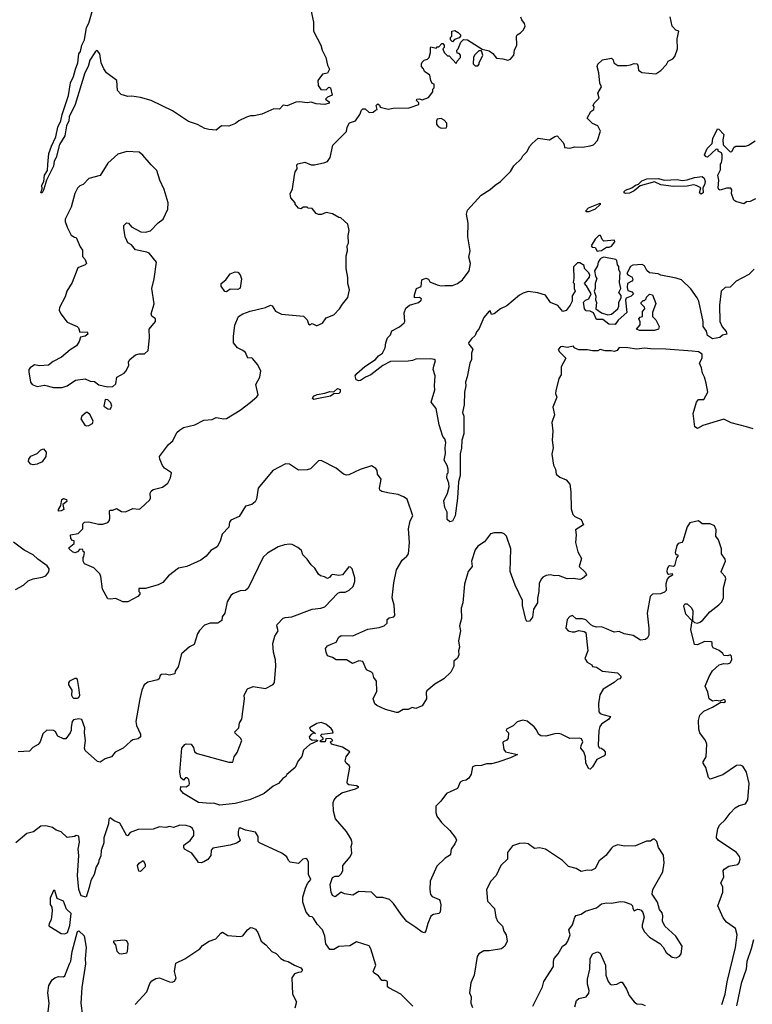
# Model space of a CAD drawing. Extents: x 1690054 to 1842981, y 782881 to 914114.
# Tile 366 of 656: x 1767768 to 1773570, y 843745 to 851546. Entities that reach past the tile are written whole.
import ezdxf

# ---------------------------------------------------------------- set-up
doc = ezdxf.new("R2010")
doc.units = 0

msp = doc.modelspace()

# ---------------------------------------------------------------- linework, layer by layer
at = {"layer": '0CON10XD'}
for points in [[(1770074, 851625), (1770095.7, 851525), (1770094, 851455), (1770152, 851345), (1770163.8, 851305), (1770193.3, 851245), (1770206.1, 851186.1), (1770222.5, 851155), (1770205, 851122.5), (1770167, 851113), (1770130, 851065), (1770132.5, 851025), (1770153, 850993), (1770195, 850990), (1770215, 851010), (1770230, 851005), (1770241.7, 850948.3), (1770205, 850932.5), (1770190, 850915), (1770220, 850895), (1770220, 850885), (1770185, 850873.8), (1770115, 850880), (1770075, 850891.2), (1770045, 850886.2), (1769985, 850894.2), (1769955, 850891.2), (1769886.4, 850863.6), (1769855, 850867.5), (1769825, 850837.5), (1769780.7, 850839.3), (1769685, 850796.2), (1769625, 850783.3), (1769595, 850783.3), (1769565, 850773.3), (1769504.5, 850745.5), (1769477, 850723), (1769425, 850702.9), (1769365, 850705.8), (1769325, 850671.2), (1769265, 850676.2), (1769235, 850683.3), (1769175, 850716.7), (1769105, 850740), (1768977.5, 850825), (1768810, 850905), (1768725, 850930), (1768655, 850938.8), (1768623.6, 850936.4), (1768572, 850952), (1768543.3, 850985), (1768536.7, 851065), (1768455, 851126), (1768435, 851156.7), (1768414.2, 851205), (1768402.5, 851275), (1768385, 851298.6), (1768375, 851301.4), (1768369.4, 851295), (1768323.6, 851225), (1768308.9, 851175), (1768283.8, 851125), (1768206.8, 850875), (1768159, 850775), (1768155.6, 850745), (1768137.1, 850705), (1768125.2, 850625), (1768082.6, 850557.4), (1768055.8, 850455), (1768041.7, 850425), (1768035, 850385.5), (1767980.6, 850275), (1767957.5, 850195), (1767945, 850173.8), (1767935, 850173.3), (1767944.5, 850205), (1767941.8, 850235), (1767959.4, 850265), (1767963.1, 850315), (1767987.7, 850352.3), (1767990.8, 850399.2), (1767999.2, 850485), (1768018.8, 850545), (1768053.3, 850616.7), (1768070, 850695), (1768093.5, 850745), (1768103.1, 850795), (1768153.1, 850945), (1768169, 851045), (1768195, 851096.9), (1768208.5, 851155), (1768228.9, 851205), (1768236.8, 851275), (1768250.6, 851295), (1768260.3, 851345), (1768281, 851385), (1768296.3, 851485), (1768315, 851517.7), (1768356.8, 851665)], [(1769593.3, 848513.3), (1769645, 848556.9), (1769657.1, 848575), (1769639.2, 848655), (1769669.8, 848715), (1769676.6, 848765), (1769650, 848815), (1769615, 848860), (1769605, 848866.7), (1769574.4, 848864.4), (1769555, 848908.8), (1769535, 848926.2), (1769492.5, 848945), (1769460, 848985), (1769460, 849035), (1769472.5, 849125), (1769500, 849195), (1769535, 849216.2), (1769592.7, 849237.3), (1769714.2, 849265.8), (1769755, 849283.8), (1769768.6, 849278.6), (1769795, 849236.2), (1769842.3, 849212.3), (1770016.2, 849196.2), (1770045, 849166.7), (1770055.8, 849135), (1770065, 849129.5), (1770085, 849140), (1770115, 849121.8), (1770125, 849122.2), (1770165, 849141.2), (1770195, 849183.3), (1770255, 849208.8), (1770301.2, 849255), (1770325, 849291.2), (1770366.7, 849345), (1770379.2, 849405), (1770366.7, 849455), (1770366.2, 849503.8), (1770353.3, 849575), (1770353.3, 849675), (1770363.3, 849715), (1770362.5, 849755), (1770372.5, 849775), (1770370, 849835), (1770377.5, 849875), (1770366.7, 849925), (1770310, 849975), (1770295, 849977.5), (1770245, 850007.5), (1770195, 850017.5), (1770157, 850003), (1770135, 850002.5), (1770115, 850010), (1770085, 850050), (1770053, 850053), (1770045, 850060), (1770015, 850060), (1769995, 850047.5), (1769975, 850052.5), (1769950, 850085), (1769950, 850095), (1769913.9, 850133.9), (1769910, 850165), (1769927.5, 850205), (1769943.8, 850315), (1769950.5, 850339.5), (1769966.4, 850363.6), (1769963.8, 850395), (1769970, 850405), (1770025, 850416), (1770075, 850396.2), (1770103.6, 850396.4), (1770185, 850413.3), (1770205, 850423.3), (1770226.7, 850455), (1770247, 850553), (1770355, 850660), (1770362.5, 850695), (1770380.7, 850729.3), (1770427.5, 850745), (1770462.5, 850795), (1770475, 850830), (1770485, 850840), (1770505, 850840), (1770535, 850810), (1770567, 850813), (1770585, 850830), (1770600, 850835), (1770590, 850865), (1770605, 850880), (1770618.3, 850868.3), (1770621.7, 850851.7), (1770685, 850836.7), (1770725.9, 850844.1), (1770853, 850847), (1770930, 850875), (1770928.3, 850888.3), (1770910, 850905), (1770913, 850917), (1770935, 850917.5), (1770955, 850910), (1771005, 850930), (1771040, 850975), (1771040, 850995), (1771050, 851005), (1771050, 851035), (1771035, 851040), (1771023, 851063), (1771016.4, 851106.4), (1770972.5, 851135), (1770967, 851157), (1770950, 851175), (1770950, 851195), (1770955, 851210), (1770970, 851225), (1770997, 851233), (1771010, 851245), (1771022.5, 851285), (1771020, 851325), (1771025, 851330), (1771065, 851320), (1771075, 851330), (1771088.3, 851331.7), (1771111.7, 851358.3), (1771118.3, 851358.3), (1771130, 851345), (1771130, 851325), (1771120, 851315), (1771130, 851285), (1771155, 851260), (1771168.3, 851258.3), (1771225, 851200), (1771231.7, 851218.3), (1771260, 851245), (1771260, 851265), (1771248.3, 851278.3), (1771231.7, 851281.7), (1771230, 851305), (1771240, 851315), (1771261.7, 851368.3), (1771281.7, 851388.3), (1771315, 851387.5), (1771431.7, 851311.7), (1771485, 851298.6), (1771515, 851277.5), (1771545, 851241.2), (1771595, 851236), (1771635, 851224), (1771655, 851234), (1771681.5, 851265), (1771685.8, 851305), (1771703.8, 851345), (1771703.3, 851415), (1771707.5, 851425), (1771735, 851442), (1771758, 851465), (1771771.2, 851495), (1771765.9, 851515.9), (1771743.8, 851545), (1771737.5, 851565)], [(1771048, 848802), (1771060, 848845), (1771050, 848855), (1771025, 848858.8), (1770905, 848856), (1770880, 848845), (1770845, 848840), (1770705, 848836.7), (1770645, 848806.7), (1770548.3, 848731.7), (1770507.5, 848715), (1770466.7, 848686.7), (1770454.1, 848684.1), (1770432.2, 848692.2), (1770425.5, 848725), (1770437.1, 848742.9), (1770501.4, 848798.6), (1770585, 848854.7), (1770608.3, 848881.7), (1770641.4, 848905), (1770663.3, 848945), (1770667.5, 848985), (1770680, 849025), (1770705, 849050), (1770715, 849080), (1770775, 849113.3), (1770813.8, 849145), (1770818, 849155), (1770813.9, 849223.9), (1770825, 849260), (1770856, 849284), (1770925, 849305.6), (1770947.1, 849325), (1770948.8, 849335), (1770935, 849344), (1770895, 849342.5), (1770893.3, 849365), (1770910, 849415), (1770947, 849433), (1770952.5, 849485), (1770985, 849497.5), (1771005, 849490), (1771015, 849470), (1771074.2, 849444.2), (1771105, 849436), (1771135, 849440), (1771195, 849441.2), (1771235, 849454.5), (1771275, 849485.7), (1771327.5, 849555), (1771339.4, 849615), (1771326.2, 849665), (1771336.2, 849715), (1771316.2, 849825), (1771318.8, 849935), (1771306.7, 850005), (1771315, 850037.5), (1771422.5, 850155), (1771495, 850200), (1771532.5, 850235), (1771575.8, 850264.2), (1771655, 850343.3), (1771682.1, 850387.9), (1771743.3, 850445), (1771752.7, 850467.3), (1771787.4, 850502.6), (1771805, 850540), (1771827.5, 850565), (1771875, 850606.2), (1771965, 850593.3), (1772005, 850621.2), (1772025, 850626.7), (1772072.3, 850572.3), (1772081.2, 850555), (1772083, 850533), (1772125, 850529.2), (1772165, 850538.6), (1772224.3, 850535.7), (1772285.8, 850545.8), (1772311.2, 850555), (1772345, 850587.5), (1772367.4, 850662.6), (1772346, 850706), (1772303.2, 850723.2), (1772263.3, 850765), (1772290.7, 850819.3), (1772316, 850835), (1772316.4, 850856.4), (1772310, 850865), (1772317.5, 850885), (1772356.7, 850925), (1772347.5, 850965), (1772376, 851015), (1772362.5, 851042.5), (1772353.8, 851125), (1772340, 851175), (1772345.9, 851194.1), (1772383, 851227), (1772455, 851240), (1772467, 851227), (1772472.5, 851205), (1772505, 851183.3), (1772575, 851183.3), (1772605, 851187.5), (1772635, 851200), (1772655, 851196.2), (1772663.8, 851185), (1772668.8, 851145), (1772695, 851126.7), (1772805, 851116.7), (1772846, 851144), (1772889.3, 851190.7), (1772903.6, 851216.4), (1772940, 851235), (1772956.1, 851253.9), (1772976.7, 851315), (1772976.2, 851395), (1772988, 851455), (1772965, 851464), (1772935.8, 851495), (1772918.6, 851568.6)], [(1771195, 851370), (1771180, 851385), (1771180, 851405), (1771190, 851415), (1771190, 851455), (1771215, 851460), (1771240, 851445), (1771260, 851425), (1771260, 851415), (1771248.3, 851401.7), (1771211.7, 851388.3), (1771195, 851370)], [(1771395, 851180), (1771407, 851193), (1771407.5, 851205), (1771436.1, 851263.9), (1771425, 851300), (1771405, 851300), (1771370, 851265), (1771363, 851247), (1771360, 851195), (1771375, 851180), (1771395, 851180)], [(1771105, 850687.5), (1771145, 850690), (1771151.7, 850698.3), (1771150, 850725), (1771129.5, 850749.5), (1771105, 850763.3), (1771073.6, 850756.4), (1771067.5, 850745), (1771068.3, 850718.3), (1771080.7, 850700.7), (1771105, 850687.5)], [(1773594.1, 850125.9), (1773553.3, 850106.7), (1773525, 850102), (1773503.6, 850086.4), (1773440, 850105), (1773423.3, 850115), (1773405, 850170), (1773407.7, 850197.7), (1773400.5, 850210.5), (1773365, 850211.1), (1773315, 850196), (1773305, 850201.2), (1773299.4, 850215), (1773304.4, 850275), (1773298.1, 850315), (1773318.8, 850355), (1773318.3, 850401.7), (1773327, 850413), (1773332.5, 850445), (1773332.5, 850475), (1773325, 850490), (1773300, 850505), (1773298.3, 850518.3), (1773285, 850520), (1773215, 850457.5), (1773205, 850460), (1773192.5, 850475), (1773213.3, 850525), (1773252.5, 850565), (1773257.5, 850605), (1773295, 850680), (1773305, 850677.5), (1773344, 850635), (1773337.5, 850595), (1773340, 850555), (1773395, 850500), (1773408.3, 850501.7), (1773427.5, 850535), (1773440, 850545), (1773515, 850543.8), (1773539.5, 850550.5), (1773592.5, 850585)], [(1768035, 848632.4), (1768105, 848633.1), (1768145, 848644.4), (1768209.2, 848690.8), (1768285, 848699.4), (1768325, 848682.2), (1768359, 848679), (1768395, 848652.6), (1768463.8, 848636.2), (1768505, 848639.4), (1768529.1, 848660.9), (1768536.7, 848715), (1768595, 848746.2), (1768608.9, 848761.1), (1768633.1, 848805), (1768628.2, 848835), (1768640.5, 848855), (1768685, 848890), (1768715, 848898.6), (1768755, 848899.2), (1768784.2, 848925), (1768796.7, 849025), (1768794.2, 849095), (1768843.3, 849155), (1768842.5, 849175), (1768815, 849197.5), (1768808.8, 849215), (1768832, 849295), (1768814.2, 849415), (1768833, 849493), (1768850, 849625), (1768792.5, 849695), (1768775, 849703.8), (1768685, 849723.3), (1768653, 849763), (1768625, 849777.5), (1768615, 849797.5), (1768602.9, 849825), (1768593.3, 849895), (1768593.3, 849915), (1768613.6, 849936.4), (1768630, 849935), (1768653.9, 849903.9), (1768726.1, 849866.1), (1768765, 849862), (1768805, 849872), (1768864.3, 849935.7), (1768904.3, 849965.7), (1768941.2, 850045), (1768943.3, 850095), (1768911.3, 850201.3), (1768878.1, 850275), (1768855, 850351.2), (1768808.6, 850395), (1768743.8, 850473.8), (1768715, 850497.5), (1768615, 850501.1), (1768545, 850480), (1768465, 850410), (1768405, 850312.5), (1768315, 850287.5), (1768269.3, 850240.7), (1768245, 850230), (1768225, 850210), (1768205, 850170), (1768175, 850060), (1768127.5, 849965), (1768128.3, 849948.3), (1768143, 849903), (1768175, 849840), (1768201.7, 849821.7), (1768215, 849820), (1768246.4, 849746.4), (1768265, 849720), (1768265, 849670), (1768287.5, 849645), (1768297.5, 849615), (1768287.5, 849605), (1768229.3, 849580.7), (1768182.9, 849465), (1768140.8, 849395), (1768128.8, 849351.2), (1768084.1, 849265.9), (1768080, 849245), (1768093.3, 849215), (1768145, 849150), (1768222.5, 849115), (1768233.3, 849103.3), (1768245, 849070), (1768301.7, 849071.7), (1768306.7, 849055), (1768285, 849037.5), (1768250, 849030), (1768238.8, 848995), (1768216.8, 848963.2), (1768168.7, 848931.3), (1768098.7, 848871.3), (1768032.2, 848837.8), (1767995, 848808), (1767925, 848804.2), (1767885, 848812.7), (1767851.3, 848788.7), (1767841.2, 848775), (1767839.9, 848755), (1767852.9, 848675), (1767867.4, 848655), (1767905, 848639.3), (1767965, 848649.4), (1768035, 848632.4)], [(1773165, 850162.4), (1773151.5, 850175), (1773161.8, 850215), (1773125, 850233.4), (1773103.5, 850236.5), (1773055, 850226.2), (1772945, 850225.5), (1772845, 850236.9), (1772795, 850260.2), (1772681.5, 850228.5), (1772635, 850188.8), (1772598.2, 850171.8), (1772565, 850167.8), (1772554.9, 850174.9), (1772554.5, 850185), (1772565, 850196.2), (1772616.7, 850213.3), (1772645, 850234.2), (1772667.7, 850242.3), (1772695, 850270), (1772735, 850284.4), (1772825, 850288.7), (1772875, 850274.8), (1772975, 850278.7), (1773015, 850271.9), (1773055, 850276.2), (1773113.3, 850296.7), (1773174, 850304), (1773189.9, 850289.9), (1773196.8, 850265), (1773191.8, 850238.2), (1773178.9, 850215), (1773180.5, 850175), (1773165, 850162.4)], [(1772255, 850023.8), (1772252.7, 850032.7), (1772273.3, 850055), (1772365, 850091.2), (1772365, 850080.8), (1772325, 850044.6), (1772275, 850024.5), (1772255, 850023.8)], [(1772342.5, 849712.5), (1772355, 849713.3), (1772375, 849717.5), (1772415, 849742.5), (1772437, 849743), (1772455, 849752.5), (1772480, 849785), (1772478.3, 849798.3), (1772395, 849790), (1772380, 849805), (1772367.5, 849835), (1772353.3, 849835), (1772325, 849807.5), (1772293.3, 849753.3), (1772303, 849743), (1772325, 849740), (1772342.5, 849712.5)], [(1772425, 849206.7), (1772455, 849212.5), (1772506.1, 849253.9), (1772513.6, 849276.4), (1772513.6, 849306.4), (1772532.5, 849345), (1772531.7, 849361.7), (1772513.3, 849385), (1772527.5, 849415), (1772517.5, 849465), (1772522.5, 849545), (1772513, 849563), (1772511.7, 849591.7), (1772502.5, 849605), (1772497, 849637), (1772490, 849645), (1772395, 849663.3), (1772373.9, 849656.1), (1772362.5, 849645), (1772350, 849625), (1772343.3, 849595), (1772320, 849555), (1772327.5, 849515), (1772337.5, 849495), (1772326.7, 849455), (1772326.7, 849415), (1772317.5, 849395), (1772330, 849355), (1772327, 849327), (1772336.7, 849305), (1772330, 849255), (1772375, 849222.5), (1772425, 849206.7)], [(1769405, 849390), (1769393.6, 849393.6), (1769363.3, 849435), (1769363.3, 849455), (1769400, 849485), (1769435, 849531.2), (1769475, 849548.8), (1769495, 849546.7), (1769513.3, 849525), (1769523.6, 849493.6), (1769515, 849420), (1769495, 849408.6), (1769435, 849411.2), (1769405, 849390)], [(1773585, 849570), (1773542.3, 849527.7), (1773441.2, 849475), (1773395, 849427.1), (1773355, 849424.2), (1773323.5, 849395), (1773310.8, 849285), (1773313.9, 849153.9), (1773331.2, 849111.2), (1773363.3, 849075), (1773367.5, 849055), (1773335, 849047.5), (1773311.7, 849028.3), (1773255, 849017.5), (1773214.2, 849045), (1773208.2, 849078.2), (1773181.1, 849115), (1773181.5, 849155), (1773145.6, 849315), (1773132.3, 849342.3), (1773083, 849413), (1773010, 849485), (1772967, 849497), (1772845, 849522.5), (1772825, 849532.5), (1772755, 849540), (1772735, 849560), (1772716.4, 849596.4), (1772696.4, 849606.4), (1772625, 849601.2), (1772605, 849590), (1772577.5, 849535), (1772583.8, 849523.8), (1772617.5, 849505), (1772622.5, 849485), (1772616.4, 849473.6), (1772582.5, 849455), (1772580, 849425), (1772585, 849400), (1772615, 849390), (1772630, 849375), (1772610, 849355), (1772571.2, 849338.8), (1772566.7, 849325), (1772576.7, 849225), (1772507.5, 849165), (1772485, 849130), (1772435, 849132.5), (1772385, 849171.2), (1772335, 849171.2), (1772313, 849223), (1772286.7, 849236.7), (1772255, 849240), (1772240, 849255), (1772233, 849307), (1772250, 849325), (1772276.4, 849333.6), (1772292.5, 849375), (1772257, 849437), (1772240, 849455), (1772280, 849505), (1772282.5, 849525), (1772273, 849543), (1772240, 849575), (1772238.3, 849598.3), (1772205, 849620), (1772185, 849620), (1772153, 849587), (1772157.5, 849495), (1772150, 849465), (1772160, 849455), (1772160, 849415), (1772167.5, 849395), (1772143, 849357), (1772142.5, 849315), (1772127, 849283), (1772095, 849242.5), (1772070, 849235), (1772030.5, 849280.5), (1771972.5, 849305), (1771932.2, 849362.2), (1771872, 849382), (1771795, 849391.4), (1771755, 849380), (1771725, 849364.2), (1771625, 849278), (1771575, 849255.8), (1771525, 849216.7), (1771505, 849210), (1771495, 849240), (1771485, 849236.2), (1771445, 849186.2), (1771403.3, 849095), (1771385, 849072.5), (1771376.1, 849043.9), (1771345, 849017.5), (1771323.3, 848985), (1771324, 848975), (1771356.7, 848935), (1771346.4, 848903.6), (1771344.7, 848855), (1771332.4, 848825), (1771312.4, 848717.6), (1771297.3, 848675), (1771300, 848645), (1771289.8, 848595), (1771288.4, 848495), (1771274.8, 848435), (1771284.2, 848405), (1771286.1, 848265), (1771270.6, 848215), (1771267.6, 848152.4), (1771256.5, 848106.5), (1771255.6, 847934.4), (1771241.9, 847885), (1771235.5, 847755), (1771216.1, 847613.9), (1771195, 847572.5), (1771175, 847568.8), (1771152.5, 847585), (1771153.3, 847645), (1771135, 847680), (1771128, 847735), (1771156.7, 847795), (1771170, 847845), (1771166.7, 847875), (1771150, 847915), (1771153, 847947), (1771160, 847955), (1771160, 847985), (1771152.5, 848015), (1771130, 848055), (1771140.7, 848109.3), (1771138, 848155), (1771144, 848195), (1771136, 848225), (1771120, 848245), (1771090.6, 848335), (1771066, 848465), (1771027.5, 848515), (1771055.4, 848614.6), (1771051.9, 848645), (1771057.5, 848725), (1771042.5, 848775), (1771048, 848802)], [(1772676.1, 849083.9), (1772652.5, 849095), (1772681.7, 849128.3), (1772681.7, 849151.7), (1772670, 849175), (1772681.7, 849188.3), (1772700, 849195), (1772700, 849235), (1772717.5, 849255), (1772717, 849267), (1772690, 849295), (1772690, 849305), (1772705, 849320), (1772715, 849320), (1772730, 849335), (1772731.7, 849348.3), (1772755, 849370), (1772780, 849365), (1772806.4, 849296.4), (1772780, 849225), (1772780, 849195), (1772807, 849167), (1772832.5, 849115), (1772827.5, 849095), (1772795, 849084.2), (1772676.1, 849083.9)], [(1773575.6, 848305.6), (1773525, 848321.2), (1773401.7, 848351.7), (1773345, 848380), (1773178.3, 848331.7), (1773135, 848307.5), (1773115, 848320), (1773102.9, 848425), (1773127.9, 848515), (1773145, 848537.9), (1773185, 848536.4), (1773217.1, 848595), (1773205.2, 848665), (1773190.9, 848715), (1773174.3, 848745), (1773168.3, 848788.3), (1773152, 848825), (1773173.3, 848865), (1773172.5, 848895), (1773145, 848915.3), (1773095, 848918.9), (1772885, 848936.4), (1772765, 848937.5), (1772715, 848944), (1772656.4, 848936.4), (1772585, 848946.2), (1772515, 848947.5), (1772500, 848925), (1772475, 848917.5), (1772453, 848923), (1772405, 848921.2), (1772365, 848932.5), (1772346.4, 848923.6), (1772305, 848921.2), (1772265, 848930), (1772195, 848930), (1772160, 848945), (1772155, 848960), (1772105, 848947.5), (1772065, 848957.5), (1772050, 848955), (1772033, 848933), (1772042.5, 848915), (1772093.3, 848865), (1772055.8, 848795), (1772056.8, 848733.2), (1772037.7, 848702.3), (1772013.3, 848605), (1772012.5, 848585), (1772022.5, 848555), (1771991.4, 848475), (1772003.8, 848415), (1771983.1, 848355), (1771991.2, 848285), (1771986.2, 848215), (1771993.3, 848155), (1771982.5, 848105), (1771996, 848016), (1772010, 847985), (1772016.7, 847945), (1772045, 847922), (1772095, 847900.8), (1772123.5, 847865), (1772132.9, 847805), (1772135, 847670), (1772148.8, 847625), (1772165, 847608.8), (1772213.3, 847585), (1772232.5, 847545), (1772168.8, 847505), (1772173.8, 847465), (1772170.8, 847405), (1772189.1, 847329.1), (1772217.3, 847277.3), (1772200, 847215), (1772248.8, 847165), (1772256.7, 847145), (1772225, 847118.8), (1772205, 847112), (1772155, 847120), (1772105, 847117.1), (1772035, 847142), (1772005, 847140), (1771968.7, 847148.7), (1771936.7, 847143.3), (1771910.9, 847129.1), (1771896.8, 847113.2), (1771881.3, 847078.7), (1771879.4, 847015), (1771868.2, 846961.8), (1771870, 846925), (1771836.2, 846875), (1771828.3, 846811.7), (1771805, 846780), (1771785, 846777.5), (1771776.2, 846795), (1771748.8, 846905), (1771750, 846945), (1771692.5, 847065), (1771652.9, 847175), (1771657.5, 847355), (1771623.9, 847453.9), (1771605, 847472), (1771585, 847479.4), (1771525, 847481.4), (1771497.6, 847472.4), (1771449.7, 847410.3), (1771396.2, 847375), (1771375, 847346), (1771347, 847257), (1771351.2, 847215), (1771320, 847175), (1771290.9, 847075), (1771278.4, 846925), (1771265.2, 846885), (1771267.9, 846802.1), (1771250, 846745), (1771257.7, 846705), (1771244.1, 846625), (1771250.5, 846575), (1771242.9, 846545), (1771246.9, 846513.1), (1771235, 846486.7), (1771205.7, 846464.3), (1771206, 846425), (1771182.7, 846377.3), (1771126.7, 846325), (1771055, 846281.2), (1770991.2, 846228.8), (1770986.2, 846215), (1770988.8, 846165), (1770955, 846110), (1770905, 846088.8), (1770875, 846097.1), (1770845, 846082), (1770805, 846081.2), (1770765, 846057.1), (1770753.2, 846056.8), (1770665, 846081.5), (1770595, 846111.5), (1770579.5, 846125), (1770567.5, 846165), (1770595.4, 846225), (1770593.6, 846305), (1770573.3, 846335), (1770564.4, 846365), (1770555, 846375.5), (1770515.6, 846395), (1770485, 846462.2), (1770455, 846466.6), (1770404.6, 846444.6), (1770355.5, 846475.5), (1770275, 846473.3), (1770245, 846493.8), (1770205.8, 846505.8), (1770193.9, 846533.9), (1770190.8, 846565), (1770205.6, 846584.4), (1770235, 846597.5), (1770273.8, 846615), (1770296.1, 846653.9), (1770315, 846666.4), (1770406.6, 846663.4), (1770525, 846717.5), (1770615, 846730), (1770655, 846742.9), (1770677.8, 846765), (1770678, 846795), (1770695, 846806.7), (1770730, 846815), (1770739.2, 846825), (1770733.2, 846906.8), (1770717.1, 846965), (1770729.8, 847085), (1770752.7, 847187.3), (1770795.6, 847265), (1770835, 847296), (1770846.7, 847315), (1770856.2, 847405), (1770847.1, 847512.9), (1770859.4, 847575), (1770882.5, 847615), (1770837, 847747), (1770807, 847767), (1770765, 847784), (1770695.9, 847794.1), (1770635, 847808.8), (1770619.3, 847819.3), (1770616.2, 847835), (1770630, 847905), (1770602.5, 847945), (1770600, 847975), (1770589.3, 847989.3), (1770555, 848012.5), (1770465, 847983.3), (1770375, 847938.8), (1770355, 847938), (1770333.3, 847945), (1770275, 847993.3), (1770155, 848053.8), (1770135, 848050), (1770071.3, 847988.7), (1770045, 847980), (1769975, 847977.1), (1769905, 848024.2), (1769873.4, 848026.6), (1769773.5, 847975), (1769657.5, 847835), (1769642.7, 847747.3), (1769633.3, 847725), (1769607.5, 847705), (1769555, 847691.2), (1769505, 847608.8), (1769439.2, 847580.8), (1769430.6, 847565), (1769424, 847525), (1769370.9, 847469.1), (1769355, 847413.3), (1769331.7, 847368.3), (1769280.6, 847339.4), (1769245, 847296.7), (1769202.5, 847265), (1769092.5, 847215), (1769025, 847200), (1768945, 847138.8), (1768902.3, 847087.7), (1768865, 847068), (1768765, 847040), (1768711.7, 847038.3), (1768710, 847015), (1768718.3, 847008.3), (1768720, 846995), (1768703, 846977), (1768625, 846933.8), (1768585, 846933.3), (1768529.3, 846959.3), (1768484, 846954), (1768465, 846957.5), (1768423.8, 847035), (1768411.2, 847135), (1768402.5, 847155), (1768355, 847202.5), (1768280, 847235), (1768270, 847255), (1768270, 847285), (1768277, 847293), (1768280, 847325), (1768271.7, 847331.7), (1768268.3, 847348.3), (1768245, 847350), (1768225, 847330), (1768205, 847322.5), (1768185, 847330), (1768160, 847355), (1768160, 847365), (1768200, 847395), (1768198.3, 847418.3), (1768185, 847420), (1768172.5, 847435), (1768170, 847465), (1768230, 847475), (1768268.3, 847511.7), (1768268.3, 847551.7), (1768280, 847565), (1768315, 847567.5), (1768391.7, 847548.3), (1768425, 847550), (1768465, 847563.3), (1768477.5, 847575), (1768482.5, 847595), (1768480, 847655), (1768485, 847660), (1768505, 847660), (1768535, 847672.5), (1768575, 847650), (1768605, 847646.7), (1768665, 847672.5), (1768715, 847667.5), (1768725, 847673.3), (1768798.3, 847741.7), (1768803.6, 847756.4), (1768801.2, 847795), (1768808.3, 847811.7), (1768826.1, 847823.9), (1768897.7, 847842.3), (1768940, 847875), (1768962.5, 847915), (1768970, 847955), (1768915, 847993.8), (1768898.8, 848015), (1768877.5, 848065), (1768876.2, 848085), (1768945, 848180), (1768980.5, 848209.5), (1769013.3, 848275), (1769033.8, 848295), (1769065, 848315.8), (1769155, 848335.5), (1769225, 848374.1), (1769292.3, 848377.7), (1769325, 848395.5), (1769385, 848383.5), (1769405, 848386.9), (1769515, 848453.5), (1769593.3, 848513.3)], [(1770096.6, 848536.6), (1770086.7, 848545), (1770095, 848562.2), (1770123, 848577), (1770185, 848587.1), (1770225, 848600.4), (1770255, 848597.5), (1770285, 848622.7), (1770306.5, 848615), (1770306.2, 848595), (1770294, 848585), (1770255, 848582.9), (1770228.1, 848561.9), (1770135, 848543.6), (1770096.6, 848536.6)], [(1768485, 848461.2), (1768496.7, 848485), (1768490.7, 848510.7), (1768465, 848533.3), (1768445, 848536.2), (1768434, 848485), (1768465, 848463.9), (1768485, 848461.2)], [(1768295, 848328.8), (1768315, 848330.8), (1768345, 848347.1), (1768350, 848365), (1768325.8, 848415), (1768305, 848433.8), (1768295, 848432.9), (1768260.6, 848405), (1768252.9, 848382.9), (1768284.1, 848334.1), (1768295, 848328.8)], [(1767875, 848018.1), (1767855.6, 848025.6), (1767838, 848045), (1767839.1, 848065), (1767855, 848087.3), (1767905, 848108.6), (1767935, 848138.8), (1767955, 848145.7), (1767978.3, 848118.3), (1767975.4, 848085), (1767946.7, 848043.3), (1767905, 848023.3), (1767875, 848018.1)], [(1768075, 847653.3), (1768073.8, 847665), (1768092.5, 847697.5), (1768102, 847745), (1768115, 847753.3), (1768137.5, 847745), (1768141.7, 847728.3), (1768110, 847705), (1768117.5, 847665), (1768095, 847653.8), (1768075, 847653.3)], [(1773515.4, 845334.6), (1773535.5, 845365), (1773545.4, 845495.4), (1773524, 845584), (1773495, 845630.8), (1773475, 845640), (1773445, 845638), (1773335.7, 845564.3), (1773235, 845530), (1773222.3, 845542.3), (1773201.1, 845621.1), (1773179.5, 845655), (1773179.5, 845665), (1773205.4, 845705), (1773209.3, 845805), (1773200.6, 845835), (1773155.7, 845895), (1773147.5, 845925), (1773143.8, 845995), (1773153.3, 846035), (1773185, 846067.8), (1773255, 846099.1), (1773320.5, 846139.5), (1773345, 846136.9), (1773358.9, 846145), (1773355.6, 846155), (1773345, 846160), (1773315, 846148), (1773285, 846152), (1773255, 846147.1), (1773228, 846165), (1773217.7, 846217.7), (1773196, 846265), (1773228, 846342), (1773253.6, 846386.4), (1773306.4, 846433.6), (1773343.6, 846446.4), (1773375, 846443.8), (1773395, 846451.2), (1773408.9, 846475), (1773405, 846502.5), (1773395, 846513.3), (1773375, 846506.7), (1773345, 846510), (1773336.7, 846525), (1773308.8, 846548.8), (1773260.7, 846570.7), (1773252.5, 846585), (1773251.7, 846611.7), (1773245, 846617.5), (1773191.7, 846618.3), (1773135, 846592.5), (1773112.5, 846595), (1773084.3, 846715), (1773093.3, 846783.3), (1773043.8, 846835), (1773027, 846903), (1773035, 846917.5), (1773055, 846916.7), (1773085, 846890), (1773098.8, 846865), (1773097.5, 846785), (1773111.2, 846771.2), (1773135, 846765.6), (1773155, 846771.5), (1773175, 846786.9), (1773234.7, 846855.3), (1773305, 846909.6), (1773328, 846935), (1773343.1, 846965), (1773340.9, 847045), (1773360, 847115), (1773354.2, 847135), (1773326.2, 847165), (1773324, 847175), (1773357.5, 847255), (1773355, 847272.5), (1773326.2, 847315), (1773325.8, 847355), (1773303.3, 847425), (1773280, 847455), (1773282.5, 847505), (1773270, 847535), (1773235, 847551.2), (1773172, 847552), (1773145, 847576.2), (1773075, 847560), (1773055, 847527.5), (1773020, 847415), (1773012.5, 847405), (1772982.8, 847397.2), (1772971.1, 847378.9), (1772958.9, 847325), (1772965, 847310), (1772980, 847305), (1772980, 847295), (1772968.3, 847281.7), (1772955, 847220), (1772945, 847212.5), (1772915, 847218.9), (1772905, 847212.9), (1772896.2, 847195), (1772893.1, 847173.1), (1772898.3, 847158.3), (1772905, 847152.5), (1772935, 847157.5), (1772937.5, 847145), (1772905, 847127.5), (1772895, 847112.5), (1772885.9, 847075.9), (1772887, 847023), (1772875, 847010), (1772841.7, 846998.3), (1772780, 846995), (1772760, 846975), (1772736.2, 846845), (1772751.2, 846725), (1772749.5, 846670.5), (1772740.3, 846649.7), (1772725, 846634.2), (1772685, 846630.6), (1772626.2, 846666.2), (1772555, 846679.6), (1772515, 846698.6), (1772475, 846694.6), (1772415, 846721.2), (1772375, 846736), (1772335, 846734), (1772310.5, 846740.5), (1772291.2, 846751.2), (1772250.7, 846790.7), (1772225, 846800), (1772175, 846800), (1772145, 846826.7), (1772125, 846818.8), (1772104, 846795), (1772092.9, 846725), (1772111.2, 846705), (1772143.8, 846696.2), (1772165, 846696.7), (1772195, 846707.5), (1772239.3, 846699.3), (1772250.7, 846690.7), (1772266.9, 846545), (1772243.3, 846485), (1772262.5, 846455), (1772300, 846435), (1772305, 846422.5), (1772335, 846416.7), (1772382.5, 846385), (1772501.7, 846371.7), (1772530, 846345), (1772530, 846335), (1772520, 846325), (1772501.7, 846318.3), (1772476.2, 846295), (1772387.9, 846242.1), (1772363.3, 846196.7), (1772351.5, 846125), (1772355, 846061.2), (1772365, 846050), (1772385, 846042), (1772447.5, 846025), (1772433.8, 846005), (1772375.8, 845965), (1772363, 845947), (1772354.3, 845914.3), (1772348.9, 845795), (1772355.9, 845775.9), (1772375, 845773.6), (1772392.3, 845762.3), (1772404.2, 845745), (1772404.8, 845725), (1772395.6, 845714.4), (1772337.7, 845685), (1772305, 845625.7), (1772285, 845609.2), (1772275, 845610), (1772252.2, 845655), (1772248.8, 845705), (1772236.9, 845745), (1772212.9, 845775), (1772214.1, 845795.9), (1772226.5, 845825), (1772217.5, 845847.5), (1772202.7, 845852.7), (1772125, 845850), (1772055.8, 845885.8), (1772035, 845890), (1772005, 845888.8), (1771935, 845870), (1771895, 845872.5), (1771877.5, 845885), (1771860.7, 845920.7), (1771842.7, 845942.7), (1771787.6, 845987.6), (1771752.7, 845997.3), (1771706.5, 845983.5), (1771675, 845952), (1771622.5, 845925), (1771620, 845915), (1771640, 845895), (1771637.5, 845855), (1771625, 845837.5), (1771597.5, 845825), (1771594.2, 845815.8), (1771602.7, 845762.7), (1771614.4, 845744.4), (1771710, 845725), (1771655, 845697.5), (1771555, 845664.3), (1771505, 845651.1), (1771465, 845651.5), (1771425, 845638.2), (1771375, 845634.4), (1771352.7, 845627.3), (1771342.3, 845567.7), (1771325, 845535.7), (1771305, 845521.2), (1771275, 845516.7), (1771256.7, 845505), (1771235.6, 845454.4), (1771148.8, 845415), (1771104, 845355), (1771063.8, 845315), (1771062.5, 845265), (1771072.5, 845235), (1771108, 845185), (1771175, 845122.5), (1771218.9, 845065), (1771226.7, 845045), (1771215, 845016.2), (1771184, 844975), (1771178.8, 844935), (1771171.2, 844925), (1771136.9, 844903.1), (1771070.2, 844839.8), (1771017.9, 844722.1), (1771015.9, 844655), (1771022, 844615), (1771035, 844599.2), (1771088.8, 844575), (1771095, 844566.7), (1771103.9, 844533.9), (1771096.7, 844475), (1771087.5, 844465), (1771045, 844458), (1771025, 844444.3), (1770999.2, 844385), (1770985, 844327.5), (1770975, 844312.5), (1770956.4, 844316.4), (1770904, 844354), (1770835, 844402.5), (1770787.7, 844457.7), (1770728.8, 844545), (1770696.8, 844576.8), (1770645, 844592.5), (1770595, 844591.2), (1770555, 844634.3), (1770455, 844640), (1770405, 844608.8), (1770340.7, 844620.7), (1770315, 844632.5), (1770265, 844597.5), (1770245, 844607.5), (1770235, 844632.5), (1770225.8, 844695), (1770245, 844750), (1770265, 844760), (1770295, 844760), (1770317.5, 844782.5), (1770326.7, 844805), (1770326, 844845), (1770385, 844913.8), (1770398.3, 844941.7), (1770392, 844995), (1770400.8, 845025), (1770394.2, 845054.2), (1770355, 845113.3), (1770269.2, 845215), (1770252.9, 845275), (1770249.4, 845345), (1770257.5, 845365), (1770279.4, 845390.6), (1770320, 845420), (1770427.6, 845452.4), (1770453.3, 845465), (1770448.8, 845468.8), (1770435, 845476.7), (1770375, 845484.2), (1770363.2, 845493.2), (1770360, 845505), (1770382, 845625), (1770377, 845637), (1770353.3, 845655), (1770346.7, 845675), (1770354.1, 845705.9), (1770382.5, 845745), (1770325, 845781.4), (1770237.5, 845805), (1770230, 845825), (1770247.5, 845835), (1770231.7, 845851.7), (1770191.7, 845848.3), (1770186.4, 845823.6), (1770150, 845825), (1770150, 845835), (1770170, 845845), (1770170, 845855), (1770150, 845875), (1770160, 845885), (1770250, 845895), (1770246.2, 845915), (1770235, 845930), (1770193.3, 845965), (1770155, 845977.5), (1770120.5, 845969.5), (1770064.2, 845935), (1770070.3, 845920.3), (1770110, 845890), (1770095, 845892.5), (1770075, 845883.3), (1770060, 845865), (1770062.5, 845855), (1770085, 845837.5), (1770115, 845840), (1770128.3, 845831.7), (1770066.4, 845803.6), (1770015, 845757.5), (1770001.7, 845708.3), (1769972.5, 845675), (1769949.3, 845620.7), (1769883.6, 845566.4), (1769875, 845550), (1769852.5, 845535), (1769817.5, 845495), (1769776.4, 845473.6), (1769703.6, 845416.4), (1769663.3, 845396.7), (1769588.8, 845365), (1769475, 845337.5), (1769353, 845323), (1769305, 845340), (1769275, 845335.8), (1769185, 845344.3), (1769064.4, 845415), (1769040, 845445), (1769045, 845470), (1769085, 845467.5), (1769110, 845485), (1769112.5, 845495), (1769107, 845527), (1769095, 845540), (1769081.7, 845538.3), (1769065, 845520), (1769045, 845540), (1769036, 845585), (1769052.7, 845775), (1769075, 845804), (1769085, 845810), (1769125, 845807.5), (1769145, 845780), (1769152.5, 845745), (1769173.6, 845733.6), (1769423.6, 845663.6), (1769455, 845662.5), (1769467.5, 845705), (1769490.7, 845739.3), (1769527.5, 845835), (1769517.5, 845855), (1769473.3, 845893.3), (1769472.5, 845905), (1769503.8, 845935), (1769507.5, 845975), (1769526.2, 846005), (1769548, 846165), (1769546.7, 846195), (1769571.2, 846245), (1769615.9, 846264.1), (1769715, 846247.5), (1769775, 846279.2), (1769785.7, 846295), (1769796.2, 846425), (1769794.6, 846475), (1769778.6, 846535), (1769772, 846605), (1769789.2, 846660.8), (1769815.6, 846705), (1769803.8, 846745), (1769806.2, 846755), (1769855, 846803.8), (1769869.5, 846810.5), (1769924.1, 846815.9), (1770085, 846875.8), (1770153.3, 846883.3), (1770185, 846894), (1770287, 847003), (1770305, 847010), (1770345, 847011.2), (1770377.5, 847025), (1770407.5, 847055), (1770422.5, 847095), (1770422.5, 847125), (1770408.3, 847168.3), (1770400, 847195), (1770388.3, 847208.3), (1770375, 847210), (1770325, 847147.5), (1770295, 847142.5), (1770248.3, 847151.7), (1770233.6, 847146.4), (1770225, 847130), (1770205, 847117.5), (1770181.7, 847131.7), (1770149.3, 847139.3), (1770135, 847152.5), (1770105, 847200), (1770075, 847227.5), (1770045, 847272.5), (1770010, 847305), (1769999.3, 847339.3), (1769970, 847365), (1769925, 847387.5), (1769905, 847390), (1769865, 847386.7), (1769815, 847370), (1769729.3, 847320.7), (1769695, 847287.5), (1769577.6, 847042.4), (1769555, 847024), (1769515, 847020), (1769455, 846996.7), (1769440, 846985), (1769411.2, 846935), (1769391.2, 846845), (1769370, 846815), (1769367.5, 846785), (1769335.7, 846764.3), (1769275, 846764.2), (1769232.1, 846747.9), (1769192.1, 846707.9), (1769175, 846681.2), (1769148.9, 846595), (1769111.4, 846578.6), (1769048.3, 846521.7), (1769021.7, 846418.3), (1769000, 846385), (1768996.4, 846363.6), (1768955, 846352.5), (1768921.7, 846361.7), (1768891.2, 846358.8), (1768879.3, 846350.7), (1768873.3, 846325), (1768862.5, 846315), (1768781.7, 846298.3), (1768753.5, 846276.5), (1768735.5, 846234.5), (1768719.5, 846165), (1768688, 845985), (1768692, 845955), (1768725.6, 845885.6), (1768723.8, 845865), (1768705, 845848.8), (1768665, 845840), (1768645, 845827.5), (1768586.1, 845773.9), (1768525, 845743.3), (1768494.1, 845705.9), (1768445, 845690), (1768403.9, 845663.9), (1768385, 845670), (1768286.6, 845756.6), (1768281.1, 845775), (1768287.7, 845835), (1768279.8, 845895), (1768283.1, 845935), (1768261.1, 846001.1), (1768235, 846008), (1768195, 846000.3), (1768184.2, 845985.8), (1768175, 845942)], [(1767735, 847032), (1767796.7, 847065), (1767835, 847100), (1767875, 847116.2), (1767945, 847128), (1767975, 847140), (1767998.3, 847171.7), (1768000.9, 847195), (1767985, 847218.1), (1767910.9, 847270.9), (1767875, 847305.7), (1767801.9, 847341.9), (1767717.8, 847407.8)], [(1768225, 846170.7), (1768235, 846175.4), (1768243, 846195), (1768235.8, 846254.2), (1768225, 846318.9), (1768215, 846327.5), (1768205, 846326.9), (1768163.2, 846305), (1768155, 846292), (1768154.2, 846275), (1768179.6, 846235), (1768178, 846195), (1768185, 846178.2), (1768195, 846170.9), (1768225, 846170.7)], [(1768175, 845942), (1768176, 845915), (1768168.6, 845895), (1768132, 845848), (1768115, 845847.3), (1768069.1, 845869.1), (1768050, 845905), (1768035, 845915.3), (1767983.8, 845916.2), (1767951.3, 845888.7), (1767930, 845825), (1767915, 845803.8), (1767870.7, 845779.3), (1767845, 845750), (1767755, 845744.2)], [(1773329.2, 843745), (1773355.7, 843825), (1773372.1, 843922.1), (1773436.7, 844195), (1773449.5, 844295), (1773436, 844345), (1773366, 844395), (1773340.3, 844430.3), (1773296.7, 844525), (1773335.6, 844635), (1773335.8, 844675), (1773320.8, 844705), (1773343.5, 844755), (1773338.3, 844801.7), (1773346.7, 844815), (1773385, 844839.2), (1773455, 844852.5), (1773467.1, 844865), (1773474.2, 844895), (1773468, 844915), (1773445, 844946.7), (1773300, 845045), (1773286.2, 845065), (1773286.2, 845075), (1773296, 845135), (1773310, 845165), (1773355, 845205.8), (1773395, 845260), (1773435, 845301.2), (1773465, 845319.2), (1773515.4, 845334.6)], [(1770881.2, 843731.2), (1770785.6, 843825.6), (1770690, 843875), (1770680, 843885), (1770681.2, 843925), (1770665, 843934), (1770635, 843933.3), (1770609.7, 843969.7), (1770572.5, 843995), (1770567.5, 844005), (1770587.5, 844055), (1770548, 844185), (1770535, 844208.8), (1770435, 844241.2), (1770382.3, 844207.7), (1770295, 844204.2), (1770255, 844180.8), (1770225, 844180), (1770193.6, 844225), (1770184.3, 844285.7), (1770166.5, 844335), (1770125, 844379.2), (1770095, 844427.5), (1770085, 844437.5), (1770065, 844440), (1770035.4, 844475.4), (1770010, 844555), (1770010.9, 844595), (1770031.8, 844665), (1770048.3, 844701.7), (1770073.1, 844735), (1770054.4, 844775), (1770054.7, 844875), (1770045, 844893.6), (1770035, 844899.3), (1770008.9, 844895), (1769975, 844860.8), (1769910.1, 844870.1), (1769895.5, 844885), (1769882.8, 844912.8), (1769845, 844943.1), (1769666.7, 845025), (1769657.5, 845035), (1769657.5, 845075), (1769635, 845110), (1769555, 845126.2), (1769515, 845143.8), (1769504, 845135), (1769498.8, 845115), (1769496.7, 845085), (1769513.3, 845045), (1769506.7, 845035), (1769485, 845021.4), (1769433.5, 845006.5), (1769297.5, 844982.5), (1769283.9, 844966.1), (1769282, 844925), (1769256.8, 844893.2), (1769227.1, 844872.9), (1769205, 844866), (1769185, 844870), (1769175, 844881.2), (1769131.7, 844941.7), (1769073.5, 844973.5), (1769067, 844987), (1769068.5, 845005), (1769117.3, 845042.7), (1769147.8, 845082.2), (1769147.4, 845115), (1769136.9, 845136.9), (1769121.4, 845151.4), (1769085, 845162.4), (1769035, 845164.4), (1768985, 845147.2), (1768955, 845152.7), (1768925, 845146.4), (1768875, 845151.9), (1768825, 845133.3), (1768705, 845130.2), (1768642.7, 845107.3), (1768625, 845083.8), (1768615, 845080), (1768561.7, 845181.7), (1768515, 845200), (1768485, 845222), (1768475, 845213.3), (1768470.8, 845175), (1768433.6, 845065), (1768434.5, 845025), (1768412.3, 844965), (1768409.2, 844920.8), (1768393.8, 844885), (1768392.9, 844865), (1768372.4, 844835), (1768357.2, 844772.8), (1768330.2, 844725), (1768319.2, 844670.8), (1768295, 844593.3), (1768253.6, 844603.6), (1768235.4, 844655.4), (1768225.6, 844765), (1768236.6, 844925), (1768230.5, 844975), (1768241, 845031), (1768235, 845076.2), (1768215, 845083.8), (1768202.5, 845075), (1768145, 845066), (1768095, 845111.2), (1768055.8, 845125.8), (1768027.5, 845145), (1767975, 845160), (1767935, 845156), (1767878.3, 845111.7), (1767825, 845098), (1767736.6, 845023.4)], [(1771830.5, 843729.5), (1771909.2, 843885), (1771918, 843925), (1771996.3, 844043.7), (1771994.2, 844085), (1772001.1, 844108.9), (1772031.4, 844145), (1772067.3, 844205), (1772094.7, 844225.3), (1772109.4, 844245), (1772127.3, 844295), (1772115.6, 844335), (1772146.2, 844375), (1772165, 844436.7), (1772175, 844450), (1772215, 844460), (1772247.8, 844482.2), (1772335, 844508.8), (1772375, 844541.2), (1772415, 844550), (1772455, 844546.2), (1772525, 844558.8), (1772553.9, 844556.1), (1772608.3, 844538.3), (1772620, 844525), (1772624.4, 844505), (1772635, 844486.2), (1772661.7, 844498.3), (1772677.1, 844497.1), (1772690.5, 844490.5), (1772702.7, 844472.7), (1772714.2, 844435), (1772698.6, 844375), (1772698.9, 844355), (1772715, 844318.8), (1772755, 844276.2), (1772836.8, 844226.8), (1772865, 844196.7), (1772886.7, 844155), (1772935, 844117.5), (1772966.4, 844113.6), (1772993, 844127), (1773006.1, 844143.9), (1773013.3, 844205), (1772963.8, 844285), (1772876.7, 844365), (1772857.5, 844405), (1772862.5, 844445), (1772855, 844470), (1772836.1, 844496.1), (1772820, 844555), (1772777, 844617), (1772781.2, 844655), (1772860.8, 844795), (1772871.4, 844865), (1772866.6, 844926.6), (1772827.3, 844987.3), (1772812.9, 845035), (1772795, 845052.9), (1772785, 845052.5), (1772765, 845038), (1772733, 845037), (1772645, 845000.8), (1772558.3, 844998.3), (1772505, 845010), (1772467.5, 844995), (1772455, 844983.3), (1772411.2, 844925), (1772357.5, 844882.5), (1772325, 844820), (1772295, 844806.7), (1772265, 844808), (1772215, 844796.2), (1772175, 844822), (1772115, 844836.7), (1772066.7, 844885), (1771933.3, 844975), (1771885, 844984.2), (1771845, 844978.6), (1771795, 845015.7), (1771765, 845023.1), (1771725, 845020), (1771670.5, 844999.5), (1771631.2, 844948.8), (1771630, 844895), (1771578, 844845), (1771541.4, 844765), (1771499.3, 844720.7), (1771465.8, 844654.2), (1771473.3, 844563.3), (1771529.1, 844505), (1771537.5, 844435), (1771552.9, 844402.9), (1771592, 844365), (1771601.2, 844325), (1771621.2, 844295), (1771628.8, 844245), (1771608.8, 844205), (1771584.3, 844185.7), (1771485, 844169.4), (1771445, 844170), (1771404.3, 844145), (1771390.6, 844125), (1771366.2, 843975), (1771340, 843915), (1771330, 843835), (1771343.3, 843805), (1771341.2, 843755), (1771355, 843720)], [(1768725, 844797.5), (1768710.9, 844800.9), (1768701, 844845), (1768715, 844863.8), (1768745.9, 844885.9), (1768761.1, 844855), (1768761.5, 844835), (1768725, 844797.5)], [(1768125, 844304.2), (1768146.7, 844313.3), (1768165, 844369.2), (1768175.3, 844465), (1768139.5, 844499.5), (1768115, 844562.5), (1768064.3, 844584.3), (1768045, 844647.5), (1768035, 844647.5), (1768010, 844585), (1768010, 844535), (1768022.5, 844515), (1768026.1, 844486.1), (1768016, 844415), (1768000, 844385), (1767997.5, 844367.5), (1768095, 844305.8), (1768125, 844304.2)], [(1767991.7, 843661.7), (1768001.2, 843755), (1767990, 843835), (1767999.2, 843895), (1768025, 843938.8), (1768045, 843956.2), (1768074.1, 843965.9), (1768115, 843964.2), (1768125, 843972), (1768163, 844065), (1768172.7, 844087.3), (1768183, 844165), (1768225, 844323.3), (1768235, 844327.5), (1768277.4, 844287.4), (1768294.7, 844194.7), (1768286, 844105), (1768288.7, 844065), (1768260.6, 843879.4), (1768253.1, 843755), (1768264.8, 843655)], [(1768682.5, 843745), (1768774.4, 843845), (1768799.7, 843910.3), (1768815, 843931.2), (1768845, 843948.8), (1768875, 843953.8), (1768955, 843922.5), (1768975, 843920.8), (1768995, 843928.8), (1769007, 843953), (1768993.9, 844006.1), (1769005, 844070), (1769075, 844104.4), (1769123.6, 844136.4), (1769193.3, 844185), (1769215, 844212.5), (1769267.5, 844245), (1769320, 844265), (1769360.3, 844309.7), (1769375, 844316.2), (1769415, 844290.5), (1769515, 844281.2), (1769535, 844287.5), (1769572.5, 844335), (1769595, 844352.5), (1769611.7, 844351.7), (1769635, 844340), (1769652.5, 844315), (1769680, 844245), (1769717.7, 844217.7), (1769765, 844162.5), (1769798.3, 844148.3), (1769837, 844107), (1769861.7, 844091.7), (1769895, 844083.8), (1769944.4, 844054.4), (1769993.3, 844035), (1770005, 844020), (1770005, 844010), (1769995, 844000), (1769975, 843996.2), (1769944.2, 843985.8), (1769923.8, 843955), (1769929.2, 843825), (1769960, 843765), (1769946.7, 843715)], [(1768575, 844144.2), (1768615, 844153.8), (1768621.2, 844165), (1768626.2, 844225), (1768617, 844247), (1768595, 844252.5), (1768510, 844245), (1768510, 844235), (1768527, 844217), (1768536.4, 844166.4), (1768555, 844146.7), (1768575, 844144.2)], [(1773579.1, 844255), (1773561.6, 844185), (1773525.6, 844085), (1773522.4, 844025), (1773480.8, 843909.2), (1773445, 843733.8)], [(1772163.3, 843725), (1772176.9, 843775), (1772195, 843792.1), (1772253.3, 843805), (1772275, 843832.5), (1772277.8, 843855), (1772264.4, 843905.6), (1772264.4, 843945), (1772282.7, 844025), (1772285.4, 844105), (1772305, 844146), (1772345, 844160), (1772365, 844150), (1772406, 844055), (1772409.2, 843975), (1772428.8, 843925), (1772444.3, 843904.3), (1772455, 843900), (1772497.5, 843905), (1772525, 843921.2), (1772540.5, 843920.5), (1772574.2, 843865), (1772595.6, 843815.6), (1772635, 843763.8), (1772655, 843750), (1772695, 843746.2), (1772722.5, 843735)]]:
    msp.add_lwpolyline(points, dxfattribs=at)

doc.saveas('drawing.dxf')
